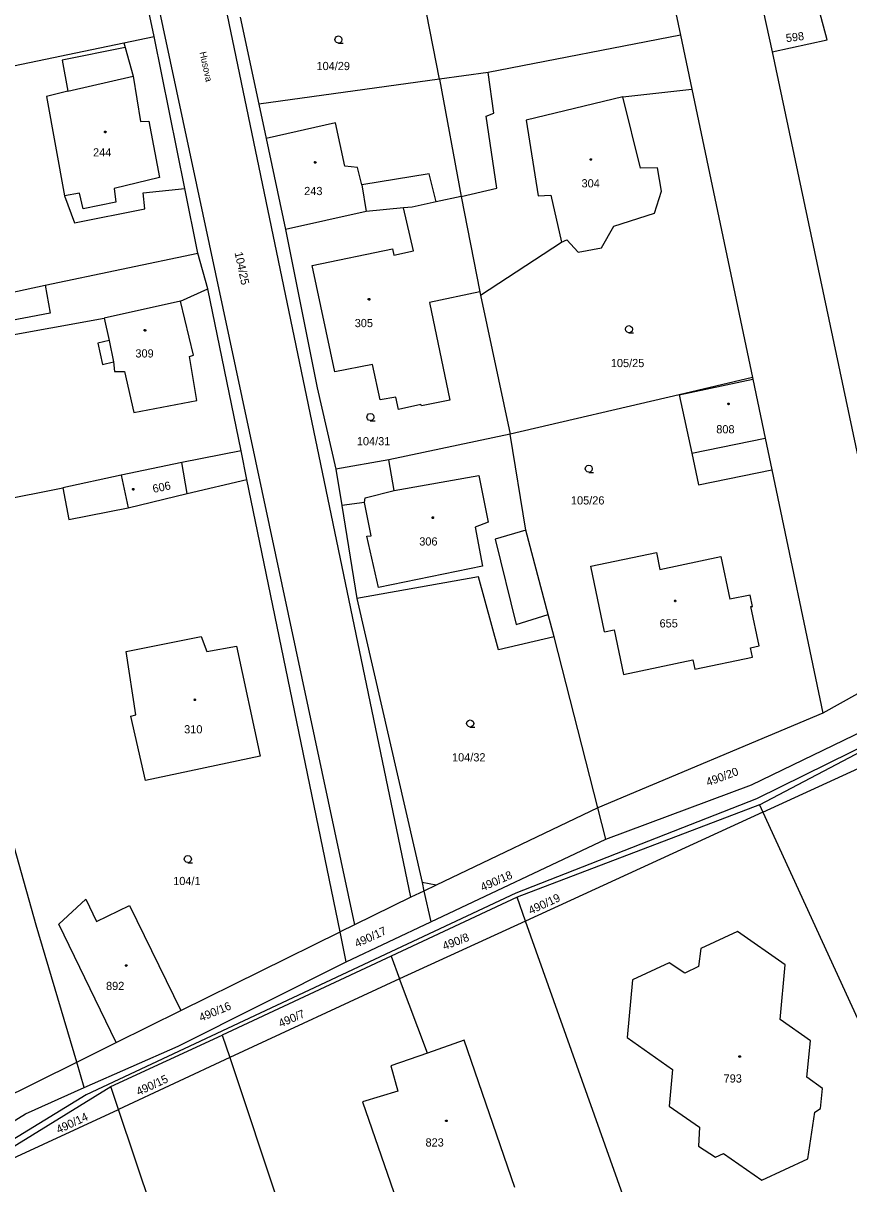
# Model space of a CAD drawing. Extents: x -757994 to -755874, y -1047691 to -1046119.
# Drawn here: x -756720.5 to -756634.8, y -1047290.7 to -1047170.3 of the extents above; entities that cross this region are included whole.
import ezdxf

# ---------------------------------------------------------------- set-up
doc = ezdxf.new("R2010")
doc.units = 0
doc.layers.add('katastrální mapa', color=7, linetype='Continuous')

msp = doc.modelspace()

# ---------------------------------------------------------------- linework, layer by layer
at = {"layer": 'katastrální mapa'}
for p, q in [((-756664.1, -1047115.15), (-756652.26, -1047171.56)), ((-756680.25, -1047261.01), (-756708.55, -1047124.95)), ((-756715.54, -1047126.13), (-756686.13, -1047263.87)), ((-756706.92, -1047171.68), (-756710.99, -1047152.52)), ((-756677.3, -1047176.13), (-756679.39, -1047165.36)), ((-756637.03, -1047172.04), (-756638.16, -1047167.89)), ((-756697.98, -1047169.68), (-756696.03, -1047178.72)), ((-756643.68, -1047169.02), (-756642.75, -1047173.28)), ((-756710.05, -1047172.34), (-756706.92, -1047171.68)), ((-756703.73, -1047187.47), (-756706.92, -1047171.68)), ((-756652.26, -1047171.56), (-756672.23, -1047175.43)), ((-756652.26, -1047171.56), (-756651.08, -1047177.17)), ((-756642.75, -1047173.28), (-756637.03, -1047172.04)), ((-756732.68, -1047177.09), (-756710.05, -1047172.34)), ((-756709.91, -1047172.84), (-756716.47, -1047174.14)), ((-756710.05, -1047172.34), (-756709.91, -1047172.84)), ((-756709.91, -1047172.84), (-756709.11, -1047175.82)), ((-756642.75, -1047173.28), (-756629.71, -1047234.91)), ((-756716.47, -1047174.14), (-756715.88, -1047177.36)), ((-756715.88, -1047177.36), (-756709.11, -1047175.82)), ((-756709.11, -1047175.82), (-756708.32, -1047180.53)), ((-756672.23, -1047175.43), (-756677.3, -1047176.13)), ((-756671.63, -1047179.65), (-756672.23, -1047175.43)), ((-756677.3, -1047176.13), (-756696.03, -1047178.72)), ((-756677.3, -1047176.13), (-756675.03, -1047188.29)), ((-756715.88, -1047177.36), (-756718.1, -1047177.93)), ((-756718.1, -1047177.93), (-756716.22, -1047188.23)), ((-756658.25, -1047177.94), (-756668.29, -1047180.39)), ((-756658.25, -1047177.94), (-756651.08, -1047177.17)), ((-756656.41, -1047185.36), (-756658.25, -1047177.94)), ((-756651.08, -1047177.17), (-756644.8, -1047207.08)), ((-756696.03, -1047178.72), (-756695.27, -1047182.26)), ((-756708.32, -1047180.53), (-756707.48, -1047180.47)), ((-756707.48, -1047180.47), (-756706.36, -1047186.34)), ((-756688.07, -1047180.64), (-756695.27, -1047182.26)), ((-756687.11, -1047185.15), (-756688.07, -1047180.64)), ((-756672.44, -1047179.95), (-756671.63, -1047179.65)), ((-756671.32, -1047187.43), (-756672.44, -1047179.95)), ((-756668.29, -1047180.39), (-756667.06, -1047188.23)), ((-756695.27, -1047182.26), (-756693.27, -1047191.71)), ((-756685.79, -1047185.27), (-756687.11, -1047185.15)), ((-756685.36, -1047187.08), (-756685.79, -1047185.27)), ((-756654.65, -1047185.32), (-756656.41, -1047185.36)), ((-756654.24, -1047187.74), (-756654.65, -1047185.32)), ((-756706.36, -1047186.34), (-756711.07, -1047187.46)), ((-756678.37, -1047185.95), (-756685.36, -1047187.08)), ((-756677.65, -1047188.85), (-756678.37, -1047185.95)), ((-756714.65, -1047187.96), (-756716.22, -1047188.23)), ((-756714.29, -1047189.57), (-756714.65, -1047187.96)), ((-756711.07, -1047187.46), (-756710.91, -1047188.9)), ((-756708.04, -1047187.9), (-756703.73, -1047187.47)), ((-756707.89, -1047189.58), (-756708.04, -1047187.9)), ((-756702.37, -1047194.18), (-756703.73, -1047187.47)), ((-756685.36, -1047187.08), (-756684.91, -1047189.85)), ((-756675.03, -1047188.29), (-756671.32, -1047187.43)), ((-756654.98, -1047190.04), (-756654.24, -1047187.74)), ((-756716.22, -1047188.23), (-756715.17, -1047191.02)), ((-756710.91, -1047188.9), (-756714.29, -1047189.57)), ((-756677.65, -1047188.85), (-756680.14, -1047189.39)), ((-756675.03, -1047188.29), (-756677.65, -1047188.85)), ((-756675.03, -1047188.29), (-756673.1, -1047198.2)), ((-756667.06, -1047188.23), (-756665.74, -1047188.14)), ((-756665.74, -1047188.14), (-756664.63, -1047193.02)), ((-756715.17, -1047191.02), (-756707.89, -1047189.58)), ((-756684.91, -1047189.85), (-756693.27, -1047191.71)), ((-756681.03, -1047189.48), (-756684.91, -1047189.85)), ((-756680.14, -1047189.39), (-756681.03, -1047189.48)), ((-756680, -1047193.95), (-756681.03, -1047189.48)), ((-756659.18, -1047191.36), (-756654.98, -1047190.04)), ((-756660.48, -1047193.61), (-756659.18, -1047191.36)), ((-756693.27, -1047191.71), (-756689.98, -1047208.15)), ((-756664.63, -1047193.02), (-756664.06, -1047192.79)), ((-756664.06, -1047192.79), (-756662.9, -1047194.06)), ((-756690.52, -1047195.47), (-756682.18, -1047193.71)), ((-756682.18, -1047193.71), (-756682.04, -1047194.38)), ((-756682.04, -1047194.38), (-756680, -1047193.95)), ((-756673.03, -1047198.55), (-756664.63, -1047193.02)), ((-756662.9, -1047194.06), (-756660.48, -1047193.61)), ((-756718.23, -1047197.51), (-756702.37, -1047194.18)), ((-756701.35, -1047197.89), (-756702.37, -1047194.18)), ((-756688.17, -1047206.5), (-756690.52, -1047195.47)), ((-756724.76, -1047198.92), (-756718.23, -1047197.51)), ((-756718.23, -1047197.51), (-756717.71, -1047200.39)), ((-756704.19, -1047199.16), (-756701.35, -1047197.89)), ((-756697.89, -1047214.67), (-756701.35, -1047197.89)), ((-756673.1, -1047198.2), (-756678.34, -1047199.29)), ((-756673.1, -1047198.2), (-756673.03, -1047198.55)), ((-756673.03, -1047198.55), (-756669.94, -1047212.95)), ((-756704.19, -1047199.16), (-756712.12, -1047200.91)), ((-756702.82, -1047204.76), (-756704.19, -1047199.16)), ((-756678.34, -1047199.29), (-756676.21, -1047209.42)), ((-756732.5, -1047204.62), (-756712.12, -1047200.91)), ((-756717.71, -1047200.39), (-756724.35, -1047201.65)), ((-756712.12, -1047200.91), (-756711.6, -1047203.25)), ((-756711.6, -1047203.25), (-756712.77, -1047203.51)), ((-756712.77, -1047203.51), (-756712.29, -1047205.71)), ((-756711.6, -1047203.25), (-756711.12, -1047205.45)), ((-756703.26, -1047204.91), (-756702.82, -1047204.76)), ((-756712.29, -1047205.71), (-756711.12, -1047205.45)), ((-756711.12, -1047205.45), (-756711.03, -1047206.46)), ((-756702.47, -1047209.46), (-756703.26, -1047204.91)), ((-756684.25, -1047205.72), (-756688.17, -1047206.5)), ((-756683.45, -1047209.4), (-756684.25, -1047205.72)), ((-756711.03, -1047206.46), (-756709.99, -1047206.45)), ((-756709.99, -1047206.45), (-756709.03, -1047210.72)), ((-756644.8, -1047207.08), (-756652.41, -1047208.86)), ((-756644.8, -1047207.08), (-756644.76, -1047207.26)), ((-756689.98, -1047208.15), (-756688.05, -1047216.58)), ((-756652.41, -1047208.86), (-756644.76, -1047207.26)), ((-756644.76, -1047207.26), (-756643.47, -1047213.38)), ((-756709.03, -1047210.72), (-756702.47, -1047209.46)), ((-756681.83, -1047209.12), (-756683.45, -1047209.4)), ((-756681.56, -1047210.39), (-756681.83, -1047209.12)), ((-756676.21, -1047209.42), (-756679.17, -1047210.02)), ((-756652.41, -1047208.86), (-756669.94, -1047212.95)), ((-756652.41, -1047208.86), (-756651.1, -1047214.94)), ((-756679.21, -1047209.89), (-756681.56, -1047210.39)), ((-756679.17, -1047210.02), (-756679.21, -1047209.89)), ((-756669.94, -1047212.95), (-756682.54, -1047215.61)), ((-756668.33, -1047222.93), (-756669.94, -1047212.95)), ((-756651.1, -1047214.94), (-756643.47, -1047213.38)), ((-756643.47, -1047213.38), (-756642.79, -1047216.64)), ((-756697.89, -1047214.67), (-756704.05, -1047215.9)), ((-756697.29, -1047217.65), (-756697.89, -1047214.67)), ((-756682.54, -1047215.61), (-756688.05, -1047216.58)), ((-756681.99, -1047218.79), (-756682.54, -1047215.61)), ((-756651.1, -1047214.94), (-756650.39, -1047218.22)), ((-756704.05, -1047215.9), (-756710.33, -1047217.21)), ((-756703.49, -1047219.12), (-756704.05, -1047215.9)), ((-756688.05, -1047216.58), (-756687.44, -1047220.36)), ((-756650.39, -1047218.22), (-756642.79, -1047216.64)), ((-756642.79, -1047216.64), (-756637.5, -1047241.9)), ((-756710.33, -1047217.21), (-756716.41, -1047218.52)), ((-756710.33, -1047217.21), (-756709.62, -1047220.59)), ((-756703.49, -1047219.12), (-756697.29, -1047217.65)), ((-756687.61, -1047264.59), (-756697.29, -1047217.65)), ((-756681.99, -1047218.79), (-756673.22, -1047217.23)), ((-756673.22, -1047217.23), (-756672.23, -1047222.1)), ((-756729.73, -1047221.2), (-756716.41, -1047218.52)), ((-756716.41, -1047218.52), (-756715.78, -1047221.82)), ((-756709.62, -1047220.59), (-756703.49, -1047219.12)), ((-756685.01, -1047219.55), (-756681.99, -1047218.79)), ((-756685.07, -1047220.06), (-756687.44, -1047220.36)), ((-756687.44, -1047220.36), (-756685.88, -1047230.02)), ((-756685.07, -1047220.06), (-756685.01, -1047219.55)), ((-756684.4, -1047223.49), (-756685.07, -1047220.06)), ((-756715.78, -1047221.82), (-756709.62, -1047220.59)), ((-756672.23, -1047222.1), (-756673.57, -1047222.62)), ((-756673.57, -1047222.62), (-756672.84, -1047226.65)), ((-756684.84, -1047223.55), (-756684.4, -1047223.49)), ((-756683.63, -1047228.86), (-756684.84, -1047223.55)), ((-756668.33, -1047222.93), (-756671.52, -1047223.84)), ((-756671.52, -1047223.84), (-756669.32, -1047232.7)), ((-756666.01, -1047231.67), (-756668.33, -1047222.93)), ((-756661.57, -1047226.66), (-756654.77, -1047225.24)), ((-756654.77, -1047225.24), (-756654.4, -1047227)), ((-756654.4, -1047227), (-756648.07, -1047225.66)), ((-756648.07, -1047225.66), (-756647.15, -1047230.09)), ((-756672.84, -1047226.65), (-756683.63, -1047228.86)), ((-756660.15, -1047233.46), (-756661.57, -1047226.66)), ((-756673.23, -1047227.76), (-756685.88, -1047230.02)), ((-756671.15, -1047235.33), (-756673.23, -1047227.76)), ((-756685.88, -1047230.02), (-756679.1, -1047259.48)), ((-756645.04, -1047229.65), (-756647.15, -1047230.09)), ((-756644.8, -1047230.83), (-756645.04, -1047229.65)), ((-756644.1, -1047234.92), (-756644.96, -1047230.83)), ((-756644.96, -1047230.83), (-756644.8, -1047230.83)), ((-756669.32, -1047232.7), (-756666.01, -1047231.67)), ((-756665.39, -1047234), (-756666.01, -1047231.67)), ((-756660.15, -1047233.46), (-756659.16, -1047233.25)), ((-756659.16, -1047233.25), (-756658.19, -1047237.88)), ((-756709.83, -1047235.51), (-756702.02, -1047233.96)), ((-756702.02, -1047233.96), (-756701.46, -1047235.5)), ((-756665.39, -1047234), (-756671.15, -1047235.33)), ((-756660.84, -1047251.74), (-756665.39, -1047234)), ((-756644.99, -1047235.11), (-756644.1, -1047234.92)), ((-756708.81, -1047242.06), (-756709.83, -1047235.51)), ((-756701.46, -1047235.5), (-756698.36, -1047234.94)), ((-756698.36, -1047234.94), (-756695.91, -1047246.38)), ((-756650.79, -1047237.35), (-756644.78, -1047236.09)), ((-756644.78, -1047236.09), (-756644.99, -1047235.11)), ((-756658.19, -1047237.88), (-756651, -1047236.37)), ((-756651, -1047236.37), (-756650.79, -1047237.35)), ((-756627.37, -1047236.27), (-756637.5, -1047241.9)), ((-756617.53, -1047237.54), (-756644.38, -1047250.79)), ((-756709.33, -1047242.2), (-756708.81, -1047242.06)), ((-756637.5, -1047241.9), (-756660.84, -1047251.74)), ((-756644.88, -1047249.34), (-756629.85, -1047242.05)), ((-756707.83, -1047248.89), (-756709.33, -1047242.2)), ((-756644.07, -1047251.4), (-756629.05, -1047243.5)), ((-756719.17, -1047263.91), (-756724.6, -1047244.6)), ((-756643.71, -1047252.18), (-756628.42, -1047245.18)), ((-756695.91, -1047246.38), (-756707.83, -1047248.89)), ((-756660.01, -1047254.98), (-756644.88, -1047249.34)), ((-756660.84, -1047251.74), (-756677.63, -1047259.76)), ((-756644.38, -1047250.79), (-756669.35, -1047260.58)), ((-756644.07, -1047251.4), (-756669.24, -1047260.99)), ((-756660.01, -1047254.98), (-756660.84, -1047251.74)), ((-756644.07, -1047251.4), (-756643.71, -1047252.18)), ((-756643.71, -1047252.18), (-756668.35, -1047263.48)), ((-756643.71, -1047252.18), (-756633.14, -1047275.23)), ((-756678.18, -1047263.55), (-756660.01, -1047254.98)), ((-756679.1, -1047259.48), (-756678.9, -1047260.36)), ((-756677.63, -1047259.76), (-756679.1, -1047259.48)), ((-756677.63, -1047259.76), (-756678.9, -1047260.36)), ((-756716.82, -1047263.8), (-756714.02, -1047261.2)), ((-756714.02, -1047261.2), (-756712.89, -1047263.53)), ((-756669.35, -1047260.58), (-756713.96, -1047281.52)), ((-756680.25, -1047261.01), (-756686.13, -1047263.87)), ((-756669.24, -1047260.99), (-756682.32, -1047267.11)), ((-756678.9, -1047260.36), (-756680.25, -1047261.01)), ((-756678.9, -1047260.36), (-756678.18, -1047263.55)), ((-756668.35, -1047263.48), (-756669.24, -1047260.99)), ((-756712.89, -1047263.53), (-756709.49, -1047261.87)), ((-756709.49, -1047261.87), (-756704.15, -1047272.77)), ((-756710.85, -1047276.08), (-756716.82, -1047263.8)), ((-756686.97, -1047267.7), (-756678.18, -1047263.55)), ((-756668.35, -1047263.48), (-756681.44, -1047269.47)), ((-756657.34, -1047294.41), (-756668.35, -1047263.48)), ((-756714.96, -1047278.11), (-756719.17, -1047263.91)), ((-756704.15, -1047272.77), (-756687.61, -1047264.59)), ((-756686.13, -1047263.87), (-756687.61, -1047264.59)), ((-756686.97, -1047267.7), (-756687.61, -1047264.59)), ((-756646.33, -1047264.56), (-756650.16, -1047266.31)), ((-756641.4, -1047268.02), (-756646.33, -1047264.56)), ((-756682.32, -1047267.11), (-756699.84, -1047275.31)), ((-756682.32, -1047267.11), (-756681.44, -1047269.47)), ((-756650.16, -1047266.31), (-756650.39, -1047268.19)), ((-756704.43, -1047276.45), (-756686.97, -1047267.7)), ((-756653.43, -1047267.82), (-756657.26, -1047269.59)), ((-756651.81, -1047268.87), (-756653.43, -1047267.82)), ((-756650.39, -1047268.19), (-756651.81, -1047268.87)), ((-756641.92, -1047273.69), (-756641.4, -1047268.02)), ((-756681.44, -1047269.47), (-756699.07, -1047277.64)), ((-756678.55, -1047277.17), (-756681.44, -1047269.47)), ((-756657.26, -1047269.59), (-756657.8, -1047275.57)), ((-756710.85, -1047276.08), (-756704.15, -1047272.77)), ((-756638.77, -1047275.9), (-756641.92, -1047273.69)), ((-756711.43, -1047280.64), (-756699.84, -1047275.31)), ((-756699.84, -1047275.31), (-756699.07, -1047277.64)), ((-756674.72, -1047275.85), (-756678.55, -1047277.17)), ((-756669.48, -1047291.12), (-756674.72, -1047275.85)), ((-756657.8, -1047275.57), (-756653.09, -1047278.89)), ((-756714.96, -1047278.11), (-756710.85, -1047276.08)), ((-756714.18, -1047280.74), (-756704.43, -1047276.45)), ((-756639.14, -1047279.66), (-756638.77, -1047275.9)), ((-756730.26, -1047285.73), (-756714.96, -1047278.11)), ((-756714.18, -1047280.74), (-756714.96, -1047278.11)), ((-756699.07, -1047277.64), (-756710.63, -1047283.01)), ((-756699.07, -1047277.64), (-756683.25, -1047324.98)), ((-756678.55, -1047277.17), (-756682.35, -1047278.49)), ((-756682.35, -1047278.49), (-756681.61, -1047281.11)), ((-756653.09, -1047278.89), (-756653.44, -1047282.68)), ((-756722.81, -1047287.66), (-756711.43, -1047280.64)), ((-756710.63, -1047283.01), (-756711.43, -1047280.64)), ((-756637.53, -1047280.86), (-756639.14, -1047279.66)), ((-756713.96, -1047281.52), (-756748.52, -1047302.59)), ((-756720.28, -1047283.49), (-756714.18, -1047280.74)), ((-756681.61, -1047281.11), (-756685.27, -1047282.24)), ((-756637.73, -1047282.93), (-756637.53, -1047280.86)), ((-756722.52, -1047288.52), (-756710.63, -1047283.01)), ((-756706.33, -1047295.77), (-756710.63, -1047283.01)), ((-756685.27, -1047282.24), (-756681.2, -1047294)), ((-756653.44, -1047282.68), (-756650.29, -1047284.86)), ((-756638.31, -1047283.31), (-756637.73, -1047282.93)), ((-756737.9, -1047294.37), (-756720.28, -1047283.49)), ((-756639.03, -1047288.15), (-756638.31, -1047283.31)), ((-756650.29, -1047284.86), (-756650.4, -1047286.82)), ((-756650.4, -1047286.82), (-756648.62, -1047287.98)), ((-756648.62, -1047287.98), (-756647.81, -1047287.6)), ((-756647.81, -1047287.6), (-756643.83, -1047290.35)), ((-756643.83, -1047290.35), (-756639.03, -1047288.15))]:
    msp.add_line(p, q, dxfattribs=at)
for points in [[(-756687.78, -1047172.38), (-756687.97, -1047172.33), (-756688.1, -1047172.2), (-756688.16, -1047172.01), (-756688.1, -1047171.83), (-756687.97, -1047171.69), (-756687.79, -1047171.64), (-756687.6, -1047171.69), (-756687.47, -1047171.83), (-756687.42, -1047172.02), (-756687.47, -1047172.21), (-756687.6, -1047172.34), (-756687.79, -1047172.39), (-756687.29, -1047172.39)], [(-756657.62, -1047202.43), (-756657.81, -1047202.38), (-756657.95, -1047202.25), (-756657.99, -1047202.06), (-756657.95, -1047201.88), (-756657.81, -1047201.74), (-756657.62, -1047201.69), (-756657.44, -1047201.74), (-756657.3, -1047201.88), (-756657.26, -1047202.07), (-756657.3, -1047202.26), (-756657.44, -1047202.39), (-756657.63, -1047202.44), (-756657.13, -1047202.44)], [(-756684.46, -1047211.55), (-756684.65, -1047211.5), (-756684.78, -1047211.37), (-756684.84, -1047211.18), (-756684.78, -1047211), (-756684.65, -1047210.86), (-756684.47, -1047210.81), (-756684.28, -1047210.86), (-756684.15, -1047211), (-756684.1, -1047211.19), (-756684.15, -1047211.38), (-756684.28, -1047211.51), (-756684.47, -1047211.56), (-756683.97, -1047211.56)], [(-756661.78, -1047216.91), (-756661.97, -1047216.86), (-756662.1, -1047216.73), (-756662.16, -1047216.54), (-756662.1, -1047216.36), (-756661.97, -1047216.22), (-756661.79, -1047216.17), (-756661.6, -1047216.22), (-756661.47, -1047216.36), (-756661.42, -1047216.55), (-756661.47, -1047216.74), (-756661.6, -1047216.87), (-756661.79, -1047216.92), (-756661.29, -1047216.92)], [(-756674.1, -1047243.34), (-756674.29, -1047243.29), (-756674.43, -1047243.16), (-756674.48, -1047242.97), (-756674.43, -1047242.78), (-756674.29, -1047242.65), (-756674.1, -1047242.6), (-756673.92, -1047242.65), (-756673.78, -1047242.78), (-756673.73, -1047242.98), (-756673.78, -1047243.17), (-756673.92, -1047243.3), (-756674.11, -1047243.35), (-756673.61, -1047243.35)], [(-756703.41, -1047257.41), (-756703.6, -1047257.36), (-756703.74, -1047257.23), (-756703.79, -1047257.04), (-756703.74, -1047256.86), (-756703.6, -1047256.72), (-756703.42, -1047256.67), (-756703.23, -1047256.72), (-756703.1, -1047256.86), (-756703.05, -1047257.05), (-756703.1, -1047257.24), (-756703.23, -1047257.37), (-756703.42, -1047257.42), (-756702.92, -1047257.42)]]:
    msp.add_lwpolyline(points, dxfattribs=at)
for points in [[(-756711.99, -1047181.51), (-756711.94, -1047181.52), (-756711.92, -1047181.57), (-756711.91, -1047181.6), (-756711.92, -1047181.65), (-756711.96, -1047181.68), (-756711.99, -1047181.69), (-756712.03, -1047181.67), (-756712.07, -1047181.64), (-756712.08, -1047181.6), (-756712.07, -1047181.55), (-756712.02, -1047181.52)], [(-756690.2, -1047184.67), (-756690.15, -1047184.68), (-756690.12, -1047184.72), (-756690.11, -1047184.75), (-756690.12, -1047184.79), (-756690.17, -1047184.83), (-756690.2, -1047184.84), (-756690.24, -1047184.82), (-756690.27, -1047184.79), (-756690.28, -1047184.75), (-756690.27, -1047184.71), (-756690.23, -1047184.67)], [(-756661.56, -1047184.38), (-756661.51, -1047184.39), (-756661.49, -1047184.43), (-756661.48, -1047184.46), (-756661.49, -1047184.5), (-756661.53, -1047184.54), (-756661.56, -1047184.54), (-756661.6, -1047184.53), (-756661.64, -1047184.5), (-756661.65, -1047184.46), (-756661.64, -1047184.42), (-756661.6, -1047184.38)], [(-756684.6, -1047198.88), (-756684.55, -1047198.89), (-756684.52, -1047198.93), (-756684.51, -1047198.96), (-756684.52, -1047199), (-756684.57, -1047199.04), (-756684.6, -1047199.04), (-756684.65, -1047199.03), (-756684.68, -1047199), (-756684.69, -1047198.96), (-756684.68, -1047198.92), (-756684.64, -1047198.88)], [(-756707.87, -1047202.1), (-756707.82, -1047202.11), (-756707.79, -1047202.15), (-756707.78, -1047202.18), (-756707.79, -1047202.23), (-756707.84, -1047202.26), (-756707.87, -1047202.27), (-756707.92, -1047202.25), (-756707.95, -1047202.22), (-756707.96, -1047202.18), (-756707.95, -1047202.14), (-756707.91, -1047202.1)], [(-756647.28, -1047209.73), (-756647.23, -1047209.74), (-756647.21, -1047209.78), (-756647.2, -1047209.81), (-756647.21, -1047209.86), (-756647.25, -1047209.89), (-756647.28, -1047209.9), (-756647.33, -1047209.88), (-756647.35, -1047209.85), (-756647.36, -1047209.81), (-756647.35, -1047209.77), (-756647.32, -1047209.73)], [(-756709.09, -1047218.59), (-756709.04, -1047218.6), (-756709.01, -1047218.64), (-756709, -1047218.67), (-756709.01, -1047218.72), (-756709.05, -1047218.75), (-756709.09, -1047218.76), (-756709.14, -1047218.74), (-756709.17, -1047218.71), (-756709.18, -1047218.67), (-756709.17, -1047218.62), (-756709.12, -1047218.59)], [(-756677.97, -1047221.53), (-756677.92, -1047221.54), (-756677.9, -1047221.59), (-756677.89, -1047221.62), (-756677.9, -1047221.67), (-756677.94, -1047221.7), (-756677.97, -1047221.71), (-756678.01, -1047221.69), (-756678.04, -1047221.66), (-756678.05, -1047221.62), (-756678.04, -1047221.58), (-756678, -1047221.54)], [(-756652.82, -1047230.18), (-756652.77, -1047230.19), (-756652.74, -1047230.23), (-756652.73, -1047230.26), (-756652.74, -1047230.3), (-756652.78, -1047230.34), (-756652.82, -1047230.35), (-756652.86, -1047230.33), (-756652.9, -1047230.3), (-756652.91, -1047230.26), (-756652.9, -1047230.22), (-756652.85, -1047230.18)], [(-756702.7, -1047240.43), (-756702.65, -1047240.44), (-756702.62, -1047240.48), (-756702.61, -1047240.51), (-756702.62, -1047240.55), (-756702.67, -1047240.59), (-756702.7, -1047240.6), (-756702.74, -1047240.58), (-756702.77, -1047240.55), (-756702.78, -1047240.51), (-756702.77, -1047240.47), (-756702.73, -1047240.43)], [(-756709.81, -1047268), (-756709.76, -1047268.01), (-756709.74, -1047268.06), (-756709.73, -1047268.09), (-756709.74, -1047268.14), (-756709.78, -1047268.17), (-756709.81, -1047268.18), (-756709.85, -1047268.16), (-756709.89, -1047268.13), (-756709.9, -1047268.09), (-756709.89, -1047268.04), (-756709.85, -1047268.01)], [(-756646.12, -1047277.45), (-756646.07, -1047277.46), (-756646.04, -1047277.5), (-756646.03, -1047277.53), (-756646.04, -1047277.58), (-756646.09, -1047277.61), (-756646.12, -1047277.62), (-756646.17, -1047277.6), (-756646.2, -1047277.57), (-756646.21, -1047277.53), (-756646.2, -1047277.49), (-756646.16, -1047277.45)], [(-756676.57, -1047284.12), (-756676.52, -1047284.12), (-756676.49, -1047284.17), (-756676.48, -1047284.2), (-756676.49, -1047284.24), (-756676.53, -1047284.28), (-756676.57, -1047284.28), (-756676.61, -1047284.27), (-756676.65, -1047284.24), (-756676.66, -1047284.2), (-756676.65, -1047284.16), (-756676.6, -1047284.12)]]:
    msp.add_lwpolyline(points, close=True, dxfattribs=at)

# ---------------------------------------------------------------- texts
for s, height, rotation, p in [('598', 0.85, 7.4485, (-756641.27, -1047172.29)), ('Husova', 0.7, 282.0671, (-756702.2, -1047173.34)), ('104/25', 0.85, 281.9525, (-756698.57, -1047194.13)), ('606', 0.85, 12.1467, (-756706.98, -1047219.06)), ('490/20', 0.85, 20.3973, (-756649.42, -1047249.5)), ('490/18', 0.85, 23.835, (-756672.81, -1047260.4)), ('490/19', 0.85, 24.8091, (-756667.82, -1047262.81)), ('490/17', 0.85, 24.7518, (-756685.86, -1047266.24)), ('490/8', 0.85, 21.0848, (-756676.78, -1047266.5)), ('490/16', 0.85, 22.2881, (-756702.05, -1047273.92)), ('490/7', 0.85, 23.1475, (-756693.79, -1047274.53)), ('490/15', 0.85, 24.8664, (-756708.53, -1047281.61)), ('490/14', 0.85, 25.1528, (-756716.84, -1047285.55))]:
    msp.add_text(s, height=height, rotation=rotation, dxfattribs=at).set_placement(p)
for s, p in [('104/29', (-756690.06, -1047175.18)), ('244', (-756713.26, -1047184.14)), ('304', (-756662.54, -1047187.35)), ('243', (-756691.34, -1047188.15)), ('305', (-756686.09, -1047201.85)), ('309', (-756708.86, -1047205)), ('105/25', (-756659.5, -1047206)), ('808', (-756648.55, -1047212.87)), ('104/31', (-756685.87, -1047214.11)), ('105/26', (-756663.64, -1047220.25)), ('306', (-756679.39, -1047224.51)), ('655', (-756654.44, -1047233.01)), ('310', (-756703.8, -1047244)), ('104/32', (-756675.99, -1047246.91)), ('104/1', (-756704.94, -1047259.74)), ('892', (-756711.91, -1047270.63)), ('793', (-756647.79, -1047280.23)), ('823', (-756678.74, -1047286.87))]:
    msp.add_text(s, height=0.85, dxfattribs=at).set_placement(p)

doc.saveas('drawing.dxf')
